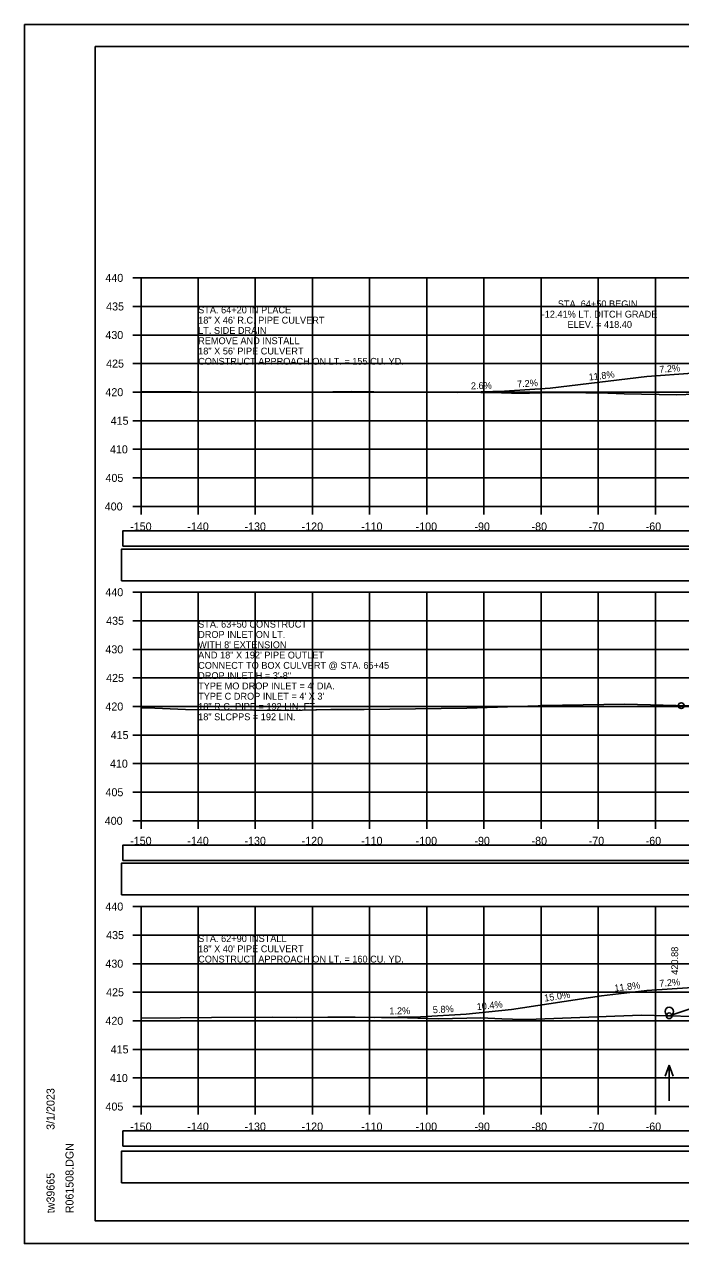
# Model space of a CAD drawing. Extents: x 1371057 to 1372761, y 380005 to 390517.
# Drawn here: x 1371390.5 to 1371505.3, y 385125.2 to 385338.5 of the extents above; entities that cross this region are included whole.
import ezdxf

# ---------------------------------------------------------------- set-up
doc = ezdxf.new("R2010")
doc.units = 0
for name, color, linetype in [('R_Axis', 7, 'Continuous'), ('R_Axis Annot', 7, 'Continuous'), ('R_Border', 7, 'Continuous'), ('R_Detour', 7, 'Continuous'), ('R_Draft', 7, 'Continuous'), ('R_Drive', 7, 'Continuous'), ('R_Exist Surface', 7, 'Continuous'), ('R_Fin Surface', 7, 'Continuous'), ('R_Grid', 7, 'Continuous'), ('R_No Plot', 7, 'Continuous'), ('R_Water', 7, 'Continuous'), ('R_Water Annot', 7, 'Continuous'), ('R_Xsect Elev', 7, 'Continuous')]:
    doc.layers.add(name, color=color, linetype=linetype)

msp = doc.modelspace()

# ---------------------------------------------------------------- linework, layer by layer
at = {"layer": 'R_Axis'}
for p, q in [((1371409.47, 385294.17), (1371410.87, 385294.17)), ((1371410.87, 385254.17), (1371410.87, 385294.17)), ((1371409.47, 385289.17), (1371410.87, 385289.17)), ((1371409.47, 385284.17), (1371410.87, 385284.17)), ((1371409.47, 385279.17), (1371410.87, 385279.17)), ((1371409.47, 385274.17), (1371410.87, 385274.17)), ((1371409.47, 385269.17), (1371410.87, 385269.17)), ((1371409.47, 385264.17), (1371410.87, 385264.17)), ((1371409.47, 385259.17), (1371410.87, 385259.17)), ((1371409.47, 385254.17), (1371410.87, 385254.17)), ((1371410.87, 385254.17), (1371710.87, 385254.17)), ((1371410.87, 385252.77), (1371410.87, 385254.17)), ((1371420.87, 385252.77), (1371420.87, 385254.17)), ((1371430.87, 385252.77), (1371430.87, 385254.17)), ((1371440.87, 385252.77), (1371440.87, 385254.17)), ((1371450.87, 385252.77), (1371450.87, 385254.17)), ((1371460.87, 385252.77), (1371460.87, 385254.17)), ((1371470.87, 385252.77), (1371470.87, 385254.17)), ((1371480.87, 385252.77), (1371480.87, 385254.17)), ((1371490.87, 385252.77), (1371490.87, 385254.17)), ((1371500.87, 385252.77), (1371500.87, 385254.17)), ((1371409.47, 385239.17), (1371410.87, 385239.17)), ((1371410.87, 385199.17), (1371410.87, 385239.17)), ((1371409.47, 385234.17), (1371410.87, 385234.17)), ((1371409.47, 385229.17), (1371410.87, 385229.17)), ((1371409.47, 385224.17), (1371410.87, 385224.17)), ((1371409.47, 385219.17), (1371410.87, 385219.17)), ((1371409.47, 385214.17), (1371410.87, 385214.17)), ((1371409.47, 385209.17), (1371410.87, 385209.17)), ((1371409.47, 385204.17), (1371410.87, 385204.17)), ((1371409.47, 385199.17), (1371410.87, 385199.17)), ((1371410.87, 385199.17), (1371710.87, 385199.17)), ((1371410.87, 385197.77), (1371410.87, 385199.17)), ((1371420.87, 385197.77), (1371420.87, 385199.17)), ((1371430.87, 385197.77), (1371430.87, 385199.17)), ((1371440.87, 385197.77), (1371440.87, 385199.17)), ((1371450.87, 385197.77), (1371450.87, 385199.17)), ((1371460.87, 385197.77), (1371460.87, 385199.17)), ((1371470.87, 385197.77), (1371470.87, 385199.17)), ((1371480.87, 385197.77), (1371480.87, 385199.17)), ((1371490.87, 385197.77), (1371490.87, 385199.17)), ((1371500.87, 385197.77), (1371500.87, 385199.17)), ((1371409.47, 385184.17), (1371410.87, 385184.17)), ((1371410.87, 385149.17), (1371410.87, 385184.17)), ((1371409.47, 385179.17), (1371410.87, 385179.17)), ((1371409.47, 385174.17), (1371410.87, 385174.17)), ((1371409.47, 385169.17), (1371410.87, 385169.17)), ((1371409.47, 385164.17), (1371410.87, 385164.17)), ((1371409.47, 385159.17), (1371410.87, 385159.17)), ((1371409.47, 385154.17), (1371410.87, 385154.17)), ((1371409.47, 385149.17), (1371410.87, 385149.17)), ((1371410.87, 385149.17), (1371710.87, 385149.17)), ((1371410.87, 385147.77), (1371410.87, 385149.17)), ((1371420.87, 385147.77), (1371420.87, 385149.17)), ((1371430.87, 385147.77), (1371430.87, 385149.17)), ((1371440.87, 385147.77), (1371440.87, 385149.17)), ((1371450.87, 385147.77), (1371450.87, 385149.17)), ((1371460.87, 385147.77), (1371460.87, 385149.17)), ((1371470.87, 385147.77), (1371470.87, 385149.17)), ((1371480.87, 385147.77), (1371480.87, 385149.17)), ((1371490.87, 385147.77), (1371490.87, 385149.17)), ((1371500.87, 385147.77), (1371500.87, 385149.17))]:
    msp.add_line(p, q, dxfattribs=at)
at = {"layer": 'R_Border'}
for p, q in [((1371402.87, 385334.63), (1371719.05, 385334.63)), ((1371402.87, 385129.17), (1371402.87, 385334.63)), ((1371402.87, 385129.17), (1371402.87, 385129.17)), ((1371719.05, 385129.17), (1371402.87, 385129.17))]:
    msp.add_line(p, q, dxfattribs=at)
at = {"layer": 'R_Detour'}
for points in [[(1371407.72, 385247.22), (1371714.03, 385247.22), (1371714.03, 385249.92), (1371407.72, 385249.92)], [(1371407.72, 385192.22), (1371714.03, 385192.22), (1371714.03, 385194.92), (1371407.72, 385194.92)], [(1371407.72, 385142.22), (1371714.03, 385142.22), (1371714.03, 385144.92), (1371407.72, 385144.92)]]:
    msp.add_lwpolyline(points, close=True, dxfattribs=at)
at = {"layer": 'R_Draft'}
for points in [[(1371407.45, 385241.16), (1371713.76, 385241.16), (1371713.76, 385246.68), (1371407.45, 385246.68)], [(1371407.45, 385186.22), (1371713.76, 385186.22), (1371713.76, 385191.74), (1371407.45, 385191.74)], [(1371407.45, 385135.83), (1371713.76, 385135.83), (1371713.76, 385141.35), (1371407.45, 385141.35)]]:
    msp.add_lwpolyline(points, close=True, dxfattribs=at)
at = {"layer": 'R_Drive'}
for p, q in [((1371507.38, 385277.47), (1371499.4, 385276.89)), ((1371499.4, 385276.89), (1371482.48, 385274.89)), ((1371474.5, 385274.32), (1371466.31, 385274.11)), ((1371482.48, 385274.89), (1371474.5, 385274.32)), ((1371491.46, 385168.52), (1371475.7, 385166.16)), ((1371499.4, 385169.46), (1371491.46, 385168.52)), ((1371507.38, 385170.03), (1371499.4, 385169.46)), ((1371475.7, 385166.16), (1371467.74, 385165.33)), ((1371459.76, 385164.86), (1371451.76, 385164.77)), ((1371467.74, 385165.33), (1371459.76, 385164.86))]:
    msp.add_line(p, q, dxfattribs=at)
at = {"layer": 'R_Exist Surface'}
for points in [[(1371410.87, 385274.26), (1371419.62, 385274.22), (1371420.22, 385274.2), (1371421.82, 385274.18), (1371422.5, 385274.2), (1371441.13, 385274.18), (1371447.75, 385274.26), (1371455.52, 385274.15), (1371470.33, 385274.09), (1371473.93, 385274.04), (1371475.68, 385273.99), (1371478.83, 385274.02), (1371483.04, 385274.14), (1371484.77, 385274.12), (1371492.58, 385273.98), (1371495.39, 385273.88), (1371504.57, 385273.71), (1371507.89, 385273.82)], [(1371410.87, 385218.91), (1371411.93, 385218.91), (1371418.63, 385218.66), (1371436.57, 385218.48), (1371444.11, 385218.67), (1371449.9, 385218.67), (1371467.86, 385218.89), (1371480.38, 385219.31), (1371480.51, 385219.31), (1371480.98, 385219.32), (1371495.46, 385219.59), (1371506.81, 385219.28)], [(1371410.87, 385164.65), (1371417.74, 385164.67), (1371423.21, 385164.78), (1371433.81, 385164.81), (1371438.09, 385164.78), (1371443.59, 385164.84), (1371448.36, 385164.81), (1371457.52, 385164.71), (1371462.93, 385164.54), (1371470.33, 385164.69), (1371473.98, 385164.5), (1371477.73, 385164.39), (1371477.91, 385164.39), (1371478.49, 385164.39), (1371498.4, 385165.18), (1371521.41, 385164.58)]]:
    msp.add_lwpolyline(points, dxfattribs=at)
at = {"layer": 'R_Fin Surface'}
msp.add_lwpolyline([(1371503.31, 385165.06), (1371519.37, 385170.41), (1371524.37, 385170.31), (1371527.37, 385170.25), (1371527.53, 385170.25), (1371527.87, 385170.25), (1371527.88, 385169.75), (1371528.87, 385169.77), (1371560.87, 385170.41), (1371560.87, 385170.41), (1371560.87, 385170.41), (1371592.87, 385169.77), (1371593.87, 385169.75), (1371593.87, 385170.25), (1371593.97, 385170.25), (1371594.37, 385170.25), (1371597.37, 385170.31), (1371602.37, 385170.41), (1371607.71, 385168.63)], dxfattribs=at)
at = {"layer": 'R_Grid'}
for p, q in [((1371410.87, 385294.17), (1371710.87, 385294.17)), ((1371410.87, 385254.17), (1371410.87, 385294.17)), ((1371420.87, 385254.17), (1371420.87, 385294.17)), ((1371430.87, 385254.17), (1371430.87, 385294.17)), ((1371440.87, 385254.17), (1371440.87, 385294.17)), ((1371450.87, 385254.17), (1371450.87, 385294.17)), ((1371460.87, 385254.17), (1371460.87, 385294.17)), ((1371470.87, 385254.17), (1371470.87, 385294.17)), ((1371480.87, 385254.17), (1371480.87, 385294.17)), ((1371490.87, 385254.17), (1371490.87, 385294.17)), ((1371500.87, 385254.17), (1371500.87, 385294.17)), ((1371410.87, 385289.17), (1371710.87, 385289.17)), ((1371410.87, 385284.17), (1371710.87, 385284.17)), ((1371410.87, 385279.17), (1371710.87, 385279.17)), ((1371410.87, 385274.17), (1371710.87, 385274.17)), ((1371410.87, 385269.17), (1371710.87, 385269.17)), ((1371410.87, 385264.17), (1371710.87, 385264.17)), ((1371410.87, 385259.17), (1371710.87, 385259.17)), ((1371410.87, 385254.17), (1371710.87, 385254.17)), ((1371410.87, 385239.17), (1371710.87, 385239.17)), ((1371410.87, 385199.17), (1371410.87, 385239.17)), ((1371420.87, 385199.17), (1371420.87, 385239.17)), ((1371430.87, 385199.17), (1371430.87, 385239.17)), ((1371440.87, 385199.17), (1371440.87, 385239.17)), ((1371450.87, 385199.17), (1371450.87, 385239.17)), ((1371460.87, 385199.17), (1371460.87, 385239.17)), ((1371470.87, 385199.17), (1371470.87, 385239.17)), ((1371480.87, 385199.17), (1371480.87, 385239.17)), ((1371490.87, 385199.17), (1371490.87, 385239.17)), ((1371500.87, 385199.17), (1371500.87, 385239.17)), ((1371410.87, 385234.17), (1371710.87, 385234.17)), ((1371410.87, 385229.17), (1371710.87, 385229.17)), ((1371410.87, 385224.17), (1371710.87, 385224.17)), ((1371410.87, 385219.17), (1371710.87, 385219.17)), ((1371410.87, 385214.17), (1371710.87, 385214.17)), ((1371410.87, 385209.17), (1371710.87, 385209.17)), ((1371410.87, 385204.17), (1371710.87, 385204.17)), ((1371410.87, 385199.17), (1371710.87, 385199.17)), ((1371410.87, 385184.17), (1371710.87, 385184.17)), ((1371410.87, 385149.17), (1371410.87, 385184.17)), ((1371420.87, 385149.17), (1371420.87, 385184.17)), ((1371430.87, 385149.17), (1371430.87, 385184.17)), ((1371440.87, 385149.17), (1371440.87, 385184.17)), ((1371450.87, 385149.17), (1371450.87, 385184.17)), ((1371460.87, 385149.17), (1371460.87, 385184.17)), ((1371470.87, 385149.17), (1371470.87, 385184.17)), ((1371480.87, 385149.17), (1371480.87, 385184.17)), ((1371490.87, 385149.17), (1371490.87, 385184.17)), ((1371500.87, 385149.17), (1371500.87, 385184.17)), ((1371410.87, 385179.17), (1371710.87, 385179.17)), ((1371410.87, 385174.17), (1371710.87, 385174.17)), ((1371410.87, 385169.17), (1371710.87, 385169.17)), ((1371410.87, 385164.17), (1371710.87, 385164.17)), ((1371410.87, 385159.17), (1371710.87, 385159.17)), ((1371410.87, 385154.17), (1371710.87, 385154.17)), ((1371410.87, 385149.17), (1371710.87, 385149.17))]:
    msp.add_line(p, q, dxfattribs=at)
at = {"layer": 'R_No Plot'}
for p, q in [((1371390.47, 385338.53), (1371723.8, 385338.53)), ((1371390.47, 385125.19), (1371723.8, 385125.19))]:
    msp.add_line(p, q, dxfattribs=at)
for points in [[(1371390.46, 385338.53), (1371723.8, 385338.53), (1371723.8, 385125.19), (1371390.46, 385125.19)], [(1371636.79, 385334.63), (1371656.41, 385334.63), (1371656.41, 385324.75), (1371672.52, 385324.75), (1371695.72, 385324.75), (1371695.84, 385296.59), (1371719.05, 385296.59), (1371719.05, 385129.17), (1371402.87, 385129.17), (1371402.87, 385334.63)]]:
    msp.add_lwpolyline(points, close=True, dxfattribs=at)
for centre in [(1371505.4, 385219.32), (1371503.31, 385165.06)]:
    msp.add_circle(centre, 0.5, dxfattribs=at)
at = {"layer": 'R_Water'}
msp.add_circle((1371503.31, 385165.81), 0.75, dxfattribs=at)
at = {"layer": 'R_Water Annot'}
for p, q in [((1371503.31, 385156.43), (1371502.61, 385154.51)), ((1371503.31, 385150.15), (1371503.31, 385156.43)), ((1371503.31, 385156.43), (1371504.01, 385154.51))]:
    msp.add_line(p, q, dxfattribs=at)

# ---------------------------------------------------------------- texts
at = {"layer": 'R_Axis Annot'}
for s, p in [('440', (1371404.64, 385293.47)), ('435', (1371404.77, 385288.47)), ('430', (1371404.64, 385283.47)), ('425', (1371404.77, 385278.47)), ('420', (1371404.64, 385273.47)), ('415', (1371405.56, 385268.47)), ('410', (1371405.44, 385263.47)), ('405', (1371404.66, 385258.47)), ('400', (1371404.53, 385253.47)), ('-150', (1371408.98, 385249.97)), ('-140', (1371418.98, 385249.97)), ('-130', (1371428.98, 385249.97)), ('-120', (1371438.98, 385249.97)), ('-110', (1371449.38, 385249.97)), ('-100', (1371458.93, 385249.97)), ('-90', (1371469.21, 385249.97)), ('-80', (1371479.21, 385249.97)), ('-70', (1371489.21, 385249.97)), ('-60', (1371499.18, 385249.97)), ('440', (1371404.64, 385238.47)), ('435', (1371404.77, 385233.47)), ('430', (1371404.64, 385228.47)), ('425', (1371404.77, 385223.47)), ('420', (1371404.64, 385218.47)), ('415', (1371405.56, 385213.47)), ('410', (1371405.44, 385208.47)), ('405', (1371404.66, 385203.47)), ('400', (1371404.53, 385198.47)), ('-150', (1371408.98, 385194.97)), ('-140', (1371418.98, 385194.97)), ('-130', (1371428.98, 385194.97)), ('-120', (1371438.98, 385194.97)), ('-110', (1371449.38, 385194.97)), ('-100', (1371458.93, 385194.97)), ('-90', (1371469.21, 385194.97)), ('-80', (1371479.21, 385194.97)), ('-70', (1371489.21, 385194.97)), ('-60', (1371499.18, 385194.97)), ('440', (1371404.64, 385183.47)), ('435', (1371404.77, 385178.47)), ('430', (1371404.64, 385173.47)), ('425', (1371404.77, 385168.47)), ('420', (1371404.64, 385163.47)), ('415', (1371405.56, 385158.47)), ('410', (1371405.44, 385153.47)), ('405', (1371404.66, 385148.47)), ('-150', (1371408.98, 385144.97)), ('-140', (1371418.98, 385144.97)), ('-130', (1371428.98, 385144.97)), ('-120', (1371438.98, 385144.97)), ('-110', (1371449.38, 385144.97)), ('-100', (1371458.93, 385144.97)), ('-90', (1371469.21, 385144.97)), ('-80', (1371479.21, 385144.97)), ('-70', (1371489.21, 385144.97)), ('-60', (1371499.18, 385144.97))]:
    msp.add_text(s, height=1.4, dxfattribs=at).set_placement(p)
at = {"layer": 'R_Border'}
for s, p in [('3/1/2023', (1371395.74, 385145.1)), ('R061508.DGN', (1371399.06, 385130.5)), ('tw39665', (1371395.74, 385130.5))]:
    msp.add_text(s, height=1.4, rotation=90, dxfattribs=at).set_placement(p)
at = {"layer": 'R_Water Annot'}
for s, p in [('STA. 64+20 IN PLACE', (1371420.87, 385287.97)), ('18" X 46\' R.C. PIPE CULVERT', (1371420.87, 385286.17)), ('LT. SIDE DRAIN', (1371420.87, 385284.37)), ('REMOVE AND INSTALL', (1371420.87, 385282.57)), ('18" X 56\' PIPE CULVERT', (1371420.87, 385280.77)), ('CONSTRUCT APPROACH ON LT. = 155 CU. YD.', (1371420.87, 385278.97)), ('STA. 63+50 CONSTRUCT', (1371420.87, 385232.97)), ('DROP INLET ON LT.', (1371420.87, 385231.17)), ("WITH 8' EXTENSION", (1371420.87, 385229.37)), ('AND 18" X 192\' PIPE OUTLET', (1371420.87, 385227.57)), ('CONNECT TO BOX CULVERT @ STA. 65+45', (1371420.87, 385225.77)), ('DROP INLET H = 3\'-8"', (1371420.87, 385223.97)), ("TYPE MO DROP INLET = 4' DIA.", (1371420.87, 385222.17)), ("TYPE C DROP INLET = 4' X 3'", (1371420.87, 385220.37)), ('18" R.C. PIPE = 192 LIN. FT.', (1371420.87, 385218.57)), ('18" SLCPPS = 192 LIN. ', (1371420.87, 385216.77)), ('STA. 62+90 INSTALL', (1371420.87, 385177.97)), ('18" X 40\' PIPE CULVERT', (1371420.87, 385176.17)), ('CONSTRUCT APPROACH ON LT. = 160 CU. YD.', (1371420.87, 385174.37))]:
    msp.add_text(s, height=1.2, dxfattribs=at).set_placement(p)
at = {"layer": 'R_Xsect Elev'}
for s, p in [('STA. 64+50 BEGIN ', (1371483.8, 385289.02)), ('-12.41% LT. DITCH GRADE', (1371480.98, 385287.22)), ('ELEV. = 418.40', (1371485.5, 385285.42))]:
    msp.add_text(s, height=1.2, dxfattribs=at).set_placement(p)
for s, rotation, p in [('11.8%', 6.7298, (1371489.27, 385276.2)), ('7.2%', 4.1182, (1371501.6, 385277.55)), ('2.6%', 1.4894, (1371468.61, 385274.67)), ('7.2%', 4.1182, (1371476.7, 385274.98)), ('420.88', 90, (1371504.86, 385172.23)), ('11.8%', 6.7298, (1371493.76, 385169.29)), ('7.2%', 4.1182, (1371501.6, 385170.12)), ('15.0%', 8.5308, (1371481.52, 385167.53)), ('1.2%', 0.6875, (1371454.33, 385165.3)), ('5.8%', 3.3194, (1371461.96, 385165.49)), ('10.4%', 5.9374, (1371469.67, 385166.03))]:
    msp.add_text(s, height=1.2, rotation=rotation, dxfattribs=at).set_placement(p)

doc.saveas('drawing.dxf')
